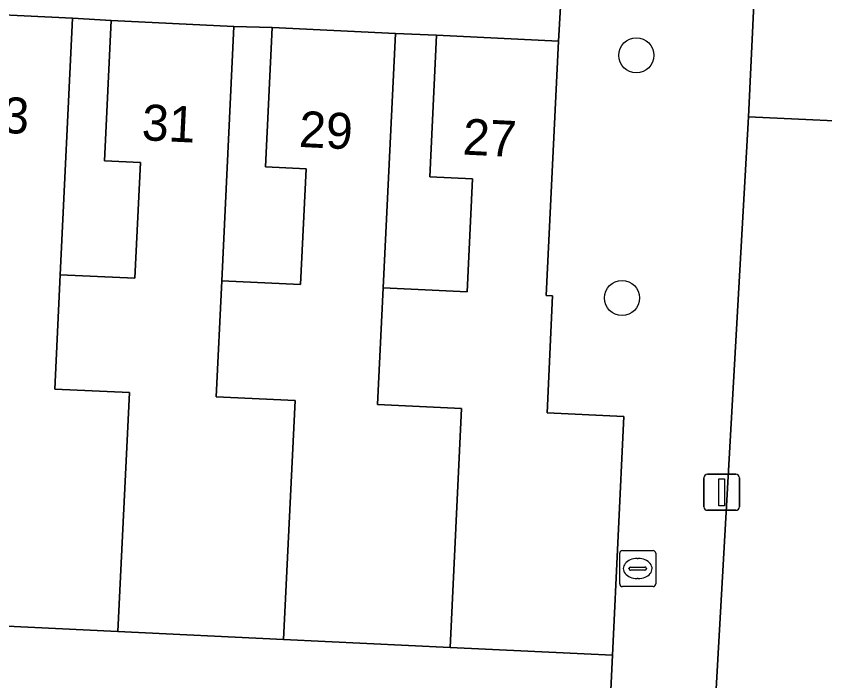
# Model space of a CAD drawing. Extents: x 162989 to 165008, y 383432 to 384338.
# Drawn here: x 164754.48 to 164776.97, y 383798.57 to 383817.05 of the extents above; entities that cross this region are included whole.
import ezdxf

# ---------------------------------------------------------------- set-up
doc = ezdxf.new("R2010")
doc.units = 0
for name, color, linetype in [('IMGEO_Boom', 7, 'Continuous'), ('IMGEO_Erf', 7, 'Continuous'), ('IMGEO_Kolk', 7, 'Continuous'), ('IMGEO_Lichtmast', 7, 'Continuous'), ('IMGEO_Pand', 7, 'Continuous'), ('IMGEO_Pand_nummerreeks', 7, 'Continuous'), ('IMGEO_Voetpad_open', 7, 'Continuous')]:
    doc.layers.add(name, color=color, linetype=linetype)

msp = doc.modelspace()

# ---------------------------------------------------------------- linework, layer by layer
at = {"layer": 'IMGEO_Boom'}
for centre in [(164771.726, 383815.963), (164771.329, 383809.217)]:
    msp.add_circle(centre, 0.489, dxfattribs=at)
at = {"layer": 'IMGEO_Erf'}
for points in [[(164756.052, 383816.999), (164755.709, 383809.864), (164757.786, 383809.764), (164757.941, 383812.985), (164756.94, 383813.033), (164757.127, 383816.931)], [(164760.538, 383816.767), (164760.2, 383809.698), (164762.393, 383809.592), (164762.548, 383812.808), (164761.416, 383812.863), (164761.602, 383816.738)], [(164765.028, 383816.573), (164764.69, 383809.503), (164767.02, 383809.391), (164767.171, 383812.527), (164765.983, 383812.584), (164766.173, 383816.525)]]:
    msp.add_lwpolyline(points, close=True, dxfattribs=at)
for points in [[(164781.069, 383796.626), (164781.394, 383803.588), (164781.5, 383805.86), (164778.155, 383806.016), (164778.265, 383808.378), (164781.732, 383808.216), (164781.837, 383810.457), (164778.366, 383810.619), (164778.472, 383812.89), (164781.968, 383812.727), (164782.074, 383815.007), (164778.867, 383815.157), (164778.816, 383814.068), (164774.849, 383814.253), (164773.68, 383793.599)], [(164770.804, 383793.815), (164771.061, 383799.282), (164766.547, 383799.499), (164761.92, 383799.722), (164757.312, 383799.943), (164752.496, 383800.175)]]:
    msp.add_lwpolyline(points, dxfattribs=at)
at = {"layer": 'IMGEO_Kolk'}
for p, q in [((164771.263, 383801.268), (164771.263, 383802.12)), ((164771.338, 383802.194), (164772.19, 383802.194)), ((164772.264, 383802.12), (164772.264, 383801.268)), ((164771.751, 383801.974), (164771.776, 383801.974)), ((164771.522, 383801.688), (164771.522, 383801.7)), ((164771.96, 383801.651), (164771.562, 383801.651)), ((164771.565, 383801.737), (164771.963, 383801.737)), ((164772.006, 383801.7), (164772.006, 383801.688)), ((164771.774, 383801.414), (164771.749, 383801.414)), ((164772.19, 383801.194), (164771.338, 383801.194))]:
    msp.add_line(p, q, dxfattribs=at)
for points in [[(164771.263, 383801.268), (164771.263, 383802.12)], [(164771.338, 383802.194), (164772.19, 383802.194)], [(164772.264, 383802.12), (164772.264, 383801.268)], [(164772.19, 383801.194), (164771.338, 383801.194)]]:
    msp.add_lwpolyline(points, dxfattribs=at)
for centre, radius, start, end in [((164771.34, 383802.118), 0.0765, 91.552, 178.448), ((164771.34, 383802.118), 0.0765, 91.552, 178.448), ((164772.188, 383802.118), 0.0765, 1.552, 88.448), ((164772.188, 383802.118), 0.0765, 1.552, 88.448), ((164771.562, 383801.697), 0.0403, 85.8775, 175.7526), ((164771.559, 383801.687), 0.0366, 178.938, 274.7102), ((164771.963, 383801.694), 0.043, 264.8664, 352.4533), ((164771.967, 383801.699), 0.0386, 1.7309, 96.639), ((164771.34, 383801.27), 0.0765, 181.552, 268.448), ((164771.34, 383801.27), 0.0765, 181.552, 268.448), ((164772.188, 383801.27), 0.0765, 271.552, 358.448), ((164772.188, 383801.27), 0.0765, 271.552, 358.448)]:
    msp.add_arc(centre, radius, start, end, dxfattribs=at)
for centre, major_axis, ratio, start_param, end_param in [((164771.75, 383801.694), (-0.387, 0.002), 0.722429, 4.712389, 7.853982), ((164771.775, 383801.694), (-0.39, 0.002), 0.717154, 1.570796, 4.712389)]:
    msp.add_ellipse(centre, major_axis=major_axis, ratio=ratio, start_param=start_param, end_param=end_param, dxfattribs=at)
at = {"layer": 'IMGEO_Lichtmast'}
for p, q in [((164773.703, 383804.314), (164774.493, 383804.314)), ((164774.493, 383804.314), (164773.703, 383804.314)), ((164773.603, 383803.414), (164773.603, 383804.214)), ((164773.603, 383804.214), (164773.603, 383803.414)), ((164774.593, 383804.214), (164774.593, 383803.414)), ((164774.593, 383803.414), (164774.593, 383804.214)), ((164774.493, 383803.314), (164773.703, 383803.314)), ((164773.703, 383803.314), (164774.493, 383803.314))]:
    msp.add_line(p, q, dxfattribs=at)
msp.add_lwpolyline([(164774.023, 383804.189), (164774.173, 383804.189), (164774.173, 383803.439), (164774.023, 383803.439), (164774.023, 383804.189)], dxfattribs=at)
for centre, start, end in [((164773.703, 383804.214), 90, 180), ((164773.703, 383804.214), 90, 180), ((164774.493, 383804.214), 0, 90), ((164774.493, 383804.214), 360, 90), ((164773.703, 383803.414), 180, 270), ((164773.703, 383803.414), 180, 270), ((164774.493, 383803.414), 270, 0), ((164774.493, 383803.414), 270, 0)]:
    msp.add_arc(centre, 0.1, start, end, dxfattribs=at)
at = {"layer": 'IMGEO_Pand'}
for points in [[(164781.968, 383812.727), (164785.28, 383812.569), (164785.386, 383814.85), (164791.815, 383814.55), (164792.023, 383819.005), (164785.593, 383819.309), (164785.491, 383817.106), (164782.192, 383817.259), (164775.005, 383817.594), (164774.849, 383814.253), (164778.816, 383814.068), (164778.867, 383815.157), (164782.074, 383815.007)], [(164750.609, 383803.433), (164752.648, 383803.335), (164752.496, 383800.175), (164757.312, 383799.943), (164757.632, 383806.585), (164755.558, 383806.685), (164755.709, 383809.864), (164756.052, 383816.999), (164752.582, 383817.164), (164752.391, 383813.231), (164753.362, 383813.184), (164753.209, 383809.987), (164750.93, 383810.096)], [(164760.2, 383809.698), (164760.538, 383816.767), (164757.127, 383816.931), (164756.94, 383813.033), (164757.941, 383812.985), (164757.786, 383809.764), (164755.709, 383809.864), (164755.558, 383806.685), (164757.632, 383806.585), (164757.312, 383799.943), (164761.92, 383799.722), (164762.24, 383806.363), (164760.044, 383806.468)], [(164760.2, 383809.698), (164760.044, 383806.468), (164762.24, 383806.363), (164761.92, 383799.722), (164766.547, 383799.499), (164766.865, 383806.14), (164764.534, 383806.252), (164764.69, 383809.503), (164765.028, 383816.573), (164761.602, 383816.738), (164761.416, 383812.863), (164762.548, 383812.808), (164762.393, 383809.592)], [(164764.69, 383809.503), (164764.534, 383806.252), (164766.865, 383806.14), (164766.547, 383799.499), (164771.061, 383799.282), (164771.38, 383805.92), (164769.243, 383806.023), (164769.4, 383809.278), (164769.22, 383809.287), (164769.561, 383816.362), (164766.173, 383816.525), (164765.983, 383812.584), (164767.171, 383812.527), (164767.02, 383809.391)]]:
    msp.add_lwpolyline(points, close=True, dxfattribs=at)
at = {"layer": 'IMGEO_Voetpad_open'}
for points in [[(164773.68, 383793.599), (164774.849, 383814.253), (164775.005, 383817.594), (164775.118, 383818.626), (164775.278, 383822.065), (164778.364, 383821.921), (164778.532, 383825.418), (164778.689, 383828.792), (164778.754, 383829.964), (164778.908, 383833.264), (164778.988, 383834.473), (164779.143, 383837.79)], [(164775.755, 383835.83), (164775.232, 383825.58), (164774.935, 383825.594), (164771.742, 383825.74), (164771.516, 383820.792), (164771.225, 383820.81), (164769.827, 383820.896), (164769.734, 383819.388), (164769.561, 383816.362), (164769.22, 383809.287), (164769.4, 383809.278), (164769.243, 383806.023), (164771.38, 383805.92), (164771.061, 383799.282), (164770.804, 383793.815)], [(164752.582, 383817.164), (164756.052, 383816.999), (164757.127, 383816.931), (164760.538, 383816.767), (164761.602, 383816.738), (164765.028, 383816.573), (164766.173, 383816.525), (164769.561, 383816.362), (164769.734, 383819.388), (164756.121, 383819.979), (164751.155, 383820.282)]]:
    msp.add_lwpolyline(points, dxfattribs=at)

# ---------------------------------------------------------------- texts
at = {"layer": 'IMGEO_Pand_nummerreeks'}
for s, rotation, p in [('33', 357.2776, (164753.336, 383813.845)), ('31', 357.2474, (164757.962, 383813.607)), ('29', 357.2427, (164762.331, 383813.419)), ('27', 357.2456, (164766.884, 383813.207))]:
    msp.add_text(s, height=1, rotation=rotation, dxfattribs=at).set_placement(p)

doc.saveas('drawing.dxf')
